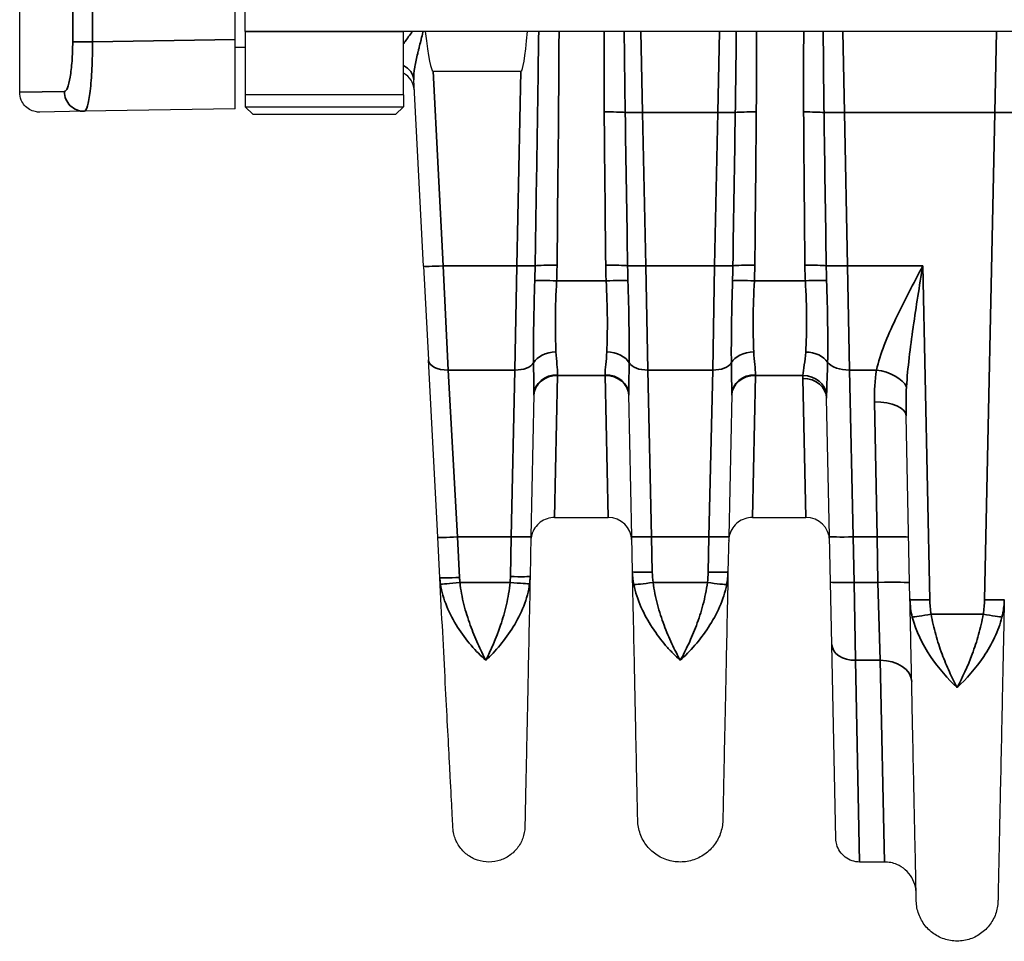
# Model space of a CAD drawing. Header units: millimetres. Extents: x 399 to 6233, y -1870 to 1602.
# Tile 416 of 656: x 4735 to 4760, y 374 to 397. Entities that reach past the tile are written whole.
import ezdxf

# ---------------------------------------------------------------- set-up
doc = ezdxf.new("R2010")
doc.units = ezdxf.units.MM
doc.layers.add('可見 (ISO)', color=7, linetype='Continuous', lineweight=25)
doc.layers.add('窄部可見 (ISO)', color=7, linetype='Continuous', lineweight=35)

msp = doc.modelspace()

# ---------------------------------------------------------------- linework, layer by layer
at = {"layer": '可見 (ISO)'}
for p, q in [((4734.814, 395.22), (4734.814, 435.635)), ((4740.264, 396.556), (4740.264, 408.556)), ((4740.514, 396.756), (4740.514, 406.956)), ((4740.264, 394.806), (4740.264, 396.556)), ((4740.514, 396.756), (4740.514, 395.156)), ((4849.014, 396.756), (4744.514, 396.756)), ((4744.514, 395.156), (4744.514, 396.756)), ((4740.514, 396.356), (4740.264, 396.356)), ((4745.264, 395.756), (4747.487, 395.756)), ((4745.023, 390.823), (4744.776, 395.534)), ((4744.514, 395.156), (4740.514, 395.156)), ((4740.514, 395.156), (4740.514, 394.856)), ((4744.514, 395.156), (4744.514, 394.856)), ((4740.264, 394.806), (4736.448, 394.739)), ((4740.514, 394.856), (4744.514, 394.856)), ((4740.714, 394.656), (4740.514, 394.856)), ((4744.314, 394.656), (4744.514, 394.856)), ((4736.448, 394.739), (4735.323, 394.72)), ((4744.314, 394.656), (4740.714, 394.656)), ((4745.023, 390.823), (4745.147, 388.451)), ((4757.473, 390.505), (4757.473, 390.505)), ((4757.554, 390.273), (4757.554, 390.273)), ((4745.382, 383.969), (4745.147, 388.451)), ((4747.815, 387.579), (4747.74, 383.985)), ((4750.289, 383.985), (4750.213, 387.579)), ((4752.815, 387.579), (4752.74, 383.985)), ((4755.289, 383.986), (4755.215, 387.483)), ((4757.322, 382.393), (4757.225, 387.039)), ((4748.338, 384.469), (4749.691, 384.469)), ((4753.338, 384.469), (4754.691, 384.469)), ((4745.436, 382.943), (4745.382, 383.969)), ((4747.74, 383.985), (4747.719, 382.98)), ((4750.307, 383.093), (4750.289, 383.985)), ((4752.74, 383.985), (4752.721, 383.093)), ((4755.313, 382.835), (4755.289, 383.986)), ((4755.346, 381.259), (4755.313, 382.835)), ((4755.449, 376.343), (4755.346, 381.259)), ((4756.678, 375.756), (4756.049, 375.756))]:
    msp.add_line(p, q, dxfattribs=at)
for centre, radius, start, end in [((4744.29, 395.256), 0.5, 3, 63.3227), ((4749.691, 383.869), 0.6, 1.2, 90), ((4754.691, 383.869), 0.6, 1.2, 90)]:
    msp.add_arc(centre, radius, start, end, dxfattribs=at)
for centre, major_axis, ratio, start_param, end_param in [((4744.014, 419.629), (-1.251, 23.873), 0.020916, 2.850033, 3.140497), ((4747.987, 419.629), (0.5, 23.873), 0.02094, 3.142031, 3.432495)]:
    msp.add_ellipse(centre, major_axis=major_axis, ratio=ratio, start_param=start_param, end_param=end_param, dxfattribs=at)
for points, knots in [([(4735.323, 394.72), (4735.303, 394.719), (4735.284, 394.72), (4735.245, 394.724), (4735.226, 394.727), (4735.155, 394.743), (4735.105, 394.763), (4735.014, 394.816), (4734.973, 394.851), (4734.903, 394.93), (4734.875, 394.976), (4734.828, 395.086), (4734.814, 395.153), (4734.814, 395.22)], [0, 0, 0, 0, 0.00589456, 0.00589456, 0.01170783, 0.01170783, 0.02752417, 0.02752417, 0.04334051, 0.04334051, 0.05915685, 0.05915685, 0.07907165, 0.07907165, 0.07907165, 0.07907165]), ([(4748.338, 384.469), (4748.273, 384.469), (4748.208, 384.459), (4748.085, 384.417), (4748.026, 384.386), (4747.923, 384.307), (4747.877, 384.259), (4747.804, 384.151), (4747.776, 384.09), (4747.753, 384.004), (4747.748, 383.98), (4747.741, 383.931), (4747.739, 383.907), (4747.738, 383.882)], [0, 0, 0, 0, 0.01938058, 0.01938058, 0.03888823, 0.03888823, 0.05839129, 0.05839129, 0.07789451, 0.07789451, 0.08520881, 0.08520881, 0.09263584, 0.09263584, 0.09263584, 0.09263584]), ([(4753.338, 384.469), (4753.273, 384.469), (4753.208, 384.459), (4753.085, 384.417), (4753.026, 384.386), (4752.923, 384.307), (4752.877, 384.259), (4752.804, 384.151), (4752.776, 384.09), (4752.753, 384.004), (4752.748, 383.98), (4752.741, 383.931), (4752.739, 383.907), (4752.738, 383.882)], [0, 0, 0, 0, 0.01938058, 0.01938058, 0.03888823, 0.03888823, 0.05839129, 0.05839129, 0.07789451, 0.07789451, 0.08520881, 0.08520881, 0.09263584, 0.09263584, 0.09263584, 0.09263584]), ([(4745.767, 376.619), (4745.767, 376.619), (4745.76, 376.76), (4745.745, 377.043), (4745.734, 377.259), (4745.718, 377.552), (4745.699, 377.921), (4745.693, 378.035), (4745.687, 378.156), (4745.68, 378.284), (4745.666, 378.557), (4745.65, 378.866), (4745.632, 379.199), (4745.615, 379.533), (4745.596, 379.894), (4745.575, 380.283), (4745.554, 380.685), (4745.531, 381.119), (4745.508, 381.574), (4745.485, 381.999), (4745.461, 382.462), (4745.436, 382.943)], [0.5000086, 0.5000086, 0.5000086, 0.5000086, 0.6175748, 0.6175748, 0.6175748, 0.7074188, 0.7074188, 0.7074188, 0.7351479, 0.7351479, 0.7351479, 0.7939344, 0.7939344, 0.7939344, 0.8527209, 0.8527209, 0.8527209, 0.9135479, 0.9135479, 0.9135479, 0.9702939, 0.9702939, 0.9702939, 0.9702939]), ([(4747.719, 382.98), (4747.709, 382.498), (4747.699, 382.034), (4747.69, 381.608), (4747.681, 381.153), (4747.672, 380.719), (4747.663, 380.317), (4747.655, 379.927), (4747.648, 379.566), (4747.641, 379.232), (4747.634, 378.897), (4747.627, 378.588), (4747.621, 378.315), (4747.619, 378.186), (4747.616, 378.065), (4747.614, 377.951), (4747.606, 377.582), (4747.6, 377.288), (4747.595, 377.072), (4747.589, 376.789), (4747.586, 376.647), (4747.586, 376.647)], [0.0297443, 0.0297443, 0.0297443, 0.0297443, 0.0865259, 0.0865259, 0.0865259, 0.1473087, 0.1473087, 0.1473087, 0.2060909, 0.2060909, 0.2060909, 0.2648731, 0.2648731, 0.2648731, 0.2926242, 0.2926242, 0.2926242, 0.3824374, 0.3824374, 0.3824374, 0.5, 0.5, 0.5, 0.5]), ([(4750.439, 376.809), (4750.439, 376.809), (4750.436, 376.949), (4750.43, 377.228), (4750.426, 377.438), (4750.42, 377.722), (4750.412, 378.079), (4750.41, 378.196), (4750.407, 378.322), (4750.404, 378.455), (4750.399, 378.725), (4750.392, 379.032), (4750.385, 379.364), (4750.378, 379.695), (4750.371, 380.055), (4750.363, 380.442), (4750.355, 380.822), (4750.346, 381.23), (4750.337, 381.658), (4750.328, 382.101), (4750.318, 382.588), (4750.307, 383.093)], [0.5000084, 0.5000084, 0.5000084, 0.5000084, 0.6176498, 0.6176498, 0.6176498, 0.7061501, 0.7061501, 0.7061501, 0.735298, 0.735298, 0.735298, 0.794122, 0.794122, 0.794122, 0.8529461, 0.8529461, 0.8529461, 0.9107639, 0.9107639, 0.9107639, 0.9705942, 0.9705942, 0.9705942, 0.9705942]), ([(4752.721, 383.093), (4752.711, 382.588), (4752.701, 382.101), (4752.691, 381.658), (4752.682, 381.231), (4752.674, 380.822), (4752.666, 380.442), (4752.658, 380.055), (4752.65, 379.696), (4752.643, 379.364), (4752.636, 379.032), (4752.63, 378.724), (4752.624, 378.455), (4752.622, 378.322), (4752.619, 378.196), (4752.616, 378.079), (4752.614, 377.959), (4752.612, 377.848), (4752.609, 377.745), (4752.605, 377.54), (4752.602, 377.367), (4752.599, 377.228), (4752.593, 376.949), (4752.59, 376.809), (4752.59, 376.809)], [0.0294093, 0.0294093, 0.0294093, 0.0294093, 0.089244, 0.089244, 0.089244, 0.1470574, 0.1470574, 0.1470574, 0.2058814, 0.2058814, 0.2058814, 0.2647055, 0.2647055, 0.2647055, 0.2938656, 0.2938656, 0.2938656, 0.3235296, 0.3235296, 0.3235296, 0.3823536, 0.3823536, 0.3823536, 0.5, 0.5, 0.5, 0.5]), ([(4757.482, 374.767), (4757.482, 374.767), (4757.478, 374.939), (4757.471, 375.281), (4757.465, 375.551), (4757.458, 375.92), (4757.448, 376.386), (4757.445, 376.512), (4757.442, 376.644), (4757.439, 376.783), (4757.433, 377.112), (4757.425, 377.48), (4757.416, 377.88), (4757.408, 378.279), (4757.399, 378.713), (4757.389, 379.181), (4757.379, 379.649), (4757.369, 380.153), (4757.358, 380.689), (4757.356, 380.765), (4757.354, 380.84), (4757.353, 380.916), (4757.343, 381.38), (4757.333, 381.877), (4757.322, 382.393)], [0.500008, 0.500008, 0.500008, 0.500008, 0.6183179, 0.6183179, 0.6183179, 0.7115978, 0.7115978, 0.7115978, 0.7366333, 0.7366333, 0.7366333, 0.795791, 0.795791, 0.795791, 0.8549487, 0.8549487, 0.8549487, 0.9141064, 0.9141064, 0.9141064, 0.9224137, 0.9224137, 0.9224137, 0.9732641, 0.9732641, 0.9732641, 0.9732641]), ([(4759.707, 382.393), (4759.696, 381.878), (4759.686, 381.38), (4759.676, 380.916), (4759.674, 380.84), (4759.673, 380.765), (4759.671, 380.689), (4759.66, 380.153), (4759.649, 379.649), (4759.64, 379.181), (4759.63, 378.714), (4759.621, 378.28), (4759.612, 377.88), (4759.604, 377.48), (4759.596, 377.112), (4759.589, 376.783), (4759.586, 376.644), (4759.584, 376.511), (4759.581, 376.386), (4759.577, 376.216), (4759.574, 376.058), (4759.571, 375.914), (4759.566, 375.664), (4759.561, 375.452), (4759.558, 375.281), (4759.551, 374.939), (4759.547, 374.767), (4759.547, 374.767)], [0.026741, 0.026741, 0.026741, 0.026741, 0.0775937, 0.0775937, 0.0775937, 0.0858987, 0.0858987, 0.0858987, 0.1450564, 0.1450564, 0.1450564, 0.2042141, 0.2042141, 0.2042141, 0.2633718, 0.2633718, 0.2633718, 0.2884178, 0.2884178, 0.2884178, 0.3225295, 0.3225295, 0.3225295, 0.3816871, 0.3816871, 0.3816871, 0.5, 0.5, 0.5, 0.5]), ([(4747.586, 376.647), (4747.584, 376.549), (4747.566, 376.451), (4747.5, 376.266), (4747.45, 376.177), (4747.328, 376.023), (4747.253, 375.955), (4747.087, 375.848), (4746.994, 375.808), (4746.803, 375.759), (4746.702, 375.751), (4746.505, 375.767), (4746.407, 375.791), (4746.226, 375.869), (4746.141, 375.924), (4745.994, 376.056), (4745.931, 376.135), (4745.834, 376.307), (4745.8, 376.402), (4745.774, 376.539), (4745.769, 376.579), (4745.767, 376.619)], [0, 0, 0, 0, 0.0293441, 0.0293441, 0.0589424, 0.0589424, 0.0885315, 0.0885315, 0.1181209, 0.1181209, 0.1477103, 0.1477103, 0.1772997, 0.1772997, 0.206889, 0.206889, 0.2364784, 0.2364784, 0.2660678, 0.2660678, 0.2781075, 0.2781075, 0.2781075, 0.2781075]), ([(4752.59, 376.809), (4752.587, 376.694), (4752.566, 376.577), (4752.487, 376.358), (4752.429, 376.254), (4752.284, 376.071), (4752.195, 375.991), (4751.999, 375.865), (4751.89, 375.817), (4751.664, 375.76), (4751.544, 375.75), (4751.312, 375.769), (4751.196, 375.798), (4750.982, 375.89), (4750.881, 375.955), (4750.708, 376.111), (4750.633, 376.204), (4750.519, 376.407), (4750.478, 376.52), (4750.446, 376.692), (4750.44, 376.751), (4750.439, 376.809)], [0, 0, 0, 0, 0.0347021, 0.0347021, 0.0696781, 0.0696781, 0.1046442, 0.1046442, 0.1396106, 0.1396106, 0.174577, 0.174577, 0.2095434, 0.2095434, 0.2445098, 0.2445098, 0.2794763, 0.2794763, 0.3144427, 0.3144427, 0.3320165, 0.3320165, 0.3320165, 0.3320165]), ([(4756.049, 375.756), (4755.984, 375.756), (4755.918, 375.767), (4755.796, 375.808), (4755.737, 375.839), (4755.633, 375.918), (4755.587, 375.967), (4755.515, 376.074), (4755.487, 376.135), (4755.463, 376.221), (4755.458, 376.245), (4755.451, 376.294), (4755.449, 376.319), (4755.449, 376.343)], [0.00000114, 0.00000114, 0.00000114, 0.00000114, 0.01938058, 0.01938058, 0.03888823, 0.03888823, 0.05839129, 0.05839129, 0.07789451, 0.07789451, 0.08520881, 0.08520881, 0.09263584, 0.09263584, 0.09263584, 0.09263584]), ([(4757.477, 374.973), (4757.476, 375.025), (4757.47, 375.077), (4757.441, 375.211), (4757.409, 375.291), (4757.323, 375.436), (4757.268, 375.503), (4757.141, 375.614), (4757.067, 375.66), (4756.892, 375.734), (4756.784, 375.756), (4756.678, 375.756)], [0, 0, 0, 0, 0.0156464, 0.0156464, 0.0409526, 0.0409526, 0.0662587, 0.0662587, 0.0915649, 0.0915649, 0.1234285, 0.1234285, 0.1234285, 0.1234285]), ([(4759.547, 374.767), (4759.545, 374.656), (4759.524, 374.544), (4759.449, 374.334), (4759.393, 374.234), (4759.253, 374.059), (4759.168, 373.982), (4758.98, 373.86), (4758.875, 373.814), (4758.658, 373.76), (4758.543, 373.75), (4758.32, 373.768), (4758.209, 373.796), (4758.003, 373.885), (4757.906, 373.947), (4757.74, 374.096), (4757.668, 374.186), (4757.559, 374.381), (4757.52, 374.489), (4757.489, 374.655), (4757.483, 374.711), (4757.482, 374.767)], [0, 0, 0, 0, 0.0333171, 0.0333171, 0.0669022, 0.0669022, 0.1004777, 0.1004777, 0.1340536, 0.1340536, 0.1676294, 0.1676294, 0.2012052, 0.2012052, 0.234781, 0.234781, 0.2683568, 0.2683568, 0.3019326, 0.3019326, 0.3188115, 0.3188115, 0.3188115, 0.3188115])]:
    msp.add_open_spline(points, degree=3, knots=knots, dxfattribs=at)
at = {"layer": '窄部可見 (ISO)'}
for p, q in [((4736.154, 396.493), (4736.154, 454.069)), ((4736.655, 454.069), (4736.655, 396.493)), ((4736.655, 396.493), (4740.264, 396.556)), ((4744.514, 396.756), (4740.514, 396.756)), ((4750.564, 394.709), (4750.521, 396.756)), ((4752.508, 396.756), (4752.465, 394.709)), ((4755.664, 394.709), (4755.621, 396.756)), ((4759.508, 396.756), (4759.465, 394.709)), ((4736.655, 396.493), (4736.154, 396.493)), ((4745.264, 395.756), (4745.522, 390.832)), ((4747.384, 390.832), (4747.487, 395.756)), ((4735.946, 395.239), (4734.814, 395.22)), ((4752.465, 394.709), (4750.564, 394.709)), ((4750.564, 394.709), (4750.645, 390.832)), ((4752.384, 390.832), (4752.465, 394.709)), ((4759.465, 394.709), (4755.664, 394.709)), ((4755.664, 394.709), (4755.745, 390.832)), ((4759.207, 382.387), (4759.465, 394.709)), ((4745.522, 390.832), (4747.384, 390.832)), ((4745.647, 388.196), (4745.522, 390.832)), ((4747.384, 390.832), (4747.334, 388.196)), ((4750.645, 390.832), (4752.384, 390.832)), ((4750.695, 388.196), (4750.645, 390.832)), ((4752.384, 390.832), (4752.334, 388.196)), ((4755.745, 390.832), (4757.645, 390.832)), ((4755.793, 388.196), (4755.745, 390.832)), ((4757.645, 390.832), (4757.822, 382.387)), ((4747.837, 390.494), (4747.837, 390.494)), ((4748.388, 390.453), (4749.641, 390.453)), ((4750.192, 390.494), (4750.192, 390.494)), ((4752.837, 390.494), (4752.837, 390.494)), ((4753.388, 390.453), (4754.677, 390.453)), ((4755.213, 390.494), (4755.213, 390.494)), ((4757.36, 390.233), (4757.36, 390.233)), ((4747.806, 388.66), (4747.806, 388.66)), ((4750.223, 388.66), (4750.223, 388.66)), ((4752.806, 388.66), (4752.806, 388.66)), ((4755.242, 388.66), (4755.242, 388.66)), ((4756.587, 388.589), (4756.587, 388.589)), ((4745.647, 388.196), (4747.334, 388.196)), ((4745.647, 388.196), (4745.881, 383.978)), ((4747.24, 383.978), (4747.334, 388.196)), ((4748.415, 388.06), (4748.415, 388.077)), ((4749.613, 388.077), (4749.614, 388.06)), ((4750.695, 388.196), (4752.334, 388.196)), ((4750.695, 388.196), (4750.788, 383.978)), ((4752.24, 383.978), (4752.334, 388.196)), ((4753.415, 388.06), (4753.415, 388.077)), ((4755.793, 388.196), (4756.475, 388.196)), ((4755.793, 388.196), (4755.888, 383.978)), ((4748.415, 388.06), (4748.338, 384.469)), ((4749.614, 388.06), (4748.415, 388.06)), ((4749.614, 388.06), (4749.691, 384.469)), ((4753.415, 388.06), (4753.338, 384.469)), ((4754.616, 388.06), (4753.415, 388.06)), ((4754.615, 387.986), (4754.691, 384.469)), ((4756.489, 383.978), (4756.425, 387.392)), ((4747.24, 383.978), (4745.881, 383.978)), ((4745.881, 383.978), (4745.935, 382.953)), ((4747.219, 382.974), (4747.24, 383.978)), ((4752.24, 383.978), (4750.788, 383.978)), ((4750.788, 383.978), (4750.807, 383.087)), ((4752.222, 383.087), (4752.24, 383.978)), ((4756.489, 383.978), (4755.888, 383.978)), ((4755.888, 383.978), (4755.913, 382.826)), ((4756.513, 382.826), (4756.489, 383.978)), ((4745.946, 382.826), (4747.211, 382.826)), ((4750.828, 382.826), (4752.2, 382.826)), ((4755.913, 382.826), (4756.513, 382.826)), ((4755.913, 382.826), (4755.946, 380.857)), ((4756.513, 382.826), (4756.566, 380.857)), ((4757.858, 382.024), (4759.171, 382.024)), ((4756.566, 380.857), (4755.946, 380.857)), ((4755.946, 380.857), (4756.049, 375.756)), ((4756.678, 375.756), (4756.566, 380.857))]:
    msp.add_line(p, q, dxfattribs=at)
for centre, major_axis, ratio, start_param, end_param in [((4747.012, 373.099), (0.964, 45.999), 0.010868, 5.108392, 5.252796), ((4744.277, 395.508), (0.499, 0.026), 0.873657, 0, 1.029459), ((4736.44, 395.239), (0.009, -0.5), 0.98763, 4.695152, 6.283185), ((4749.593, 394.689), (0.6, 0.005), 0.058756, 0.488652, 1.570312), ((4750.371, 382.168), (0.529, -32.381), 0.019208, 4.313885, 4.44068), ((4750.564, 394.727), (-0.5, -0.01), 0.034892, 0.488057, 1.570065), ((7878.044, 442.072), (-3128.226, 18.641), 0.998953, 0.021122, 0.022363), ((4752.465, 394.727), (0.5, -0.01), 0.034892, 4.71312, 5.795128), ((1624.984, 442.072), (3128.226, 18.641), 0.998953, 6.260823, 6.262063), ((4753.436, 394.689), (0.6, -0.005), 0.058756, 1.57128, 2.65294), ((4752.658, 382.168), (-0.529, -32.381), 0.019208, 1.842505, 1.969301), ((4754.634, 394.687), (0.6, 0.004), 0.058757, 0.539472, 1.570406), ((4755.509, 379.617), (0.566, -35.382), 0.019792, 4.270991, 4.389097), ((4755.664, 394.73), (-0.6, -0.013), 0.034892, 0.538802, 1.570065), ((7615.135, 434.085), (-2860.217, 15.262), 0.998902, 0.019124, 0.020481), ((4759.465, 394.727), (0.5, -0.01), 0.034892, 4.71312, 5.795128), ((4745.522, 390.849), (-0.499, -0.026), 0.034852, 0, 1.56897), ((4747.384, 390.849), (0.5, -0.01), 0.034892, 4.71312, 5.888413), ((4744.834, 391.244), (-0.015, 8.387), 0.359374, 4.617716, 4.662757), ((4748.399, 390.813), (0.6, -0.007), 0.058755, 1.571441, 2.746354), ((4736.721, 390.975), (11.679, 0), 0.998272, 6.238419, 6.272371), ((4749.63, 390.813), (0.6, 0.007), 0.058755, 0.395239, 1.570152), ((4761.308, 390.975), (-11.679, 0), 0.998272, 0.010815, 0.044766), ((4750.645, 390.849), (-0.5, -0.01), 0.034892, 0.394772, 1.570065), ((4753.195, 391.244), (-0.015, -8.387), 0.359374, 4.762021, 4.807062), ((4752.384, 390.849), (0.5, -0.01), 0.034892, 4.71312, 5.888413), ((4749.834, 391.244), (-0.015, 8.387), 0.359374, 4.617716, 4.662757), ((4753.399, 390.813), (0.6, -0.007), 0.058755, 1.571441, 2.746354), ((4741.72, 390.975), (11.679, 0), 0.998272, 6.23842, 6.27237), ((4754.665, 390.812), (0.6, 0.006), 0.058756, 0.451486, 1.570247), ((4764.735, 390.94), (-10.07, 0), 0.998272, 0.009209, 0.048451), ((4755.745, 390.853), (-0.6, -0.013), 0.034892, 0.450943, 1.570065), ((4759.376, 391.256), (-0.098, -8.678), 0.48068, 4.766605, 4.809703), ((4748.388, 390.418), (0.599, -0.027), 0.058699, 1.573438, 2.74251), ((4749.641, 390.418), (0.599, 0.027), 0.058699, 0.399082, 1.568154), ((4753.388, 390.418), (0.599, -0.027), 0.058699, 1.573438, 2.74251), ((4754.677, 390.418), (0.599, 0.029), 0.058689, 0.454485, 1.567938), ((4748.372, 388.258), (-0.6, -0.02), 0.658485, 4.690186, 5.92531), ((4749.656, 388.258), (0.6, -0.02), 0.658485, 0.357875, 1.592999), ((4753.372, 388.258), (-0.6, -0.02), 0.658485, 4.690186, 5.92531), ((4754.686, 388.257), (0.599, -0.027), 0.65857, 0.424468, 1.600429), ((4745.647, 388.477), (-0.499, -0.026), 0.561617, 0, 1.541372), ((4747.334, 388.477), (0.5, -0.01), 0.56206, 4.724162, 5.958793), ((4750.695, 388.477), (-0.5, -0.01), 0.56206, 0.324392, 1.559023), ((4752.334, 388.477), (0.5, -0.01), 0.56206, 4.724162, 5.958793), ((4755.793, 388.533), (-0.6, -0.013), 0.56206, 0.384076, 1.559023), ((4748.415, 387.566), (-0.6, 0.013), 0.850862, 4.73021, 6.283185), ((4749.613, 387.566), (0.6, 0.013), 0.850862, 0, 1.552975), ((4753.415, 387.566), (-0.6, 0.013), 0.850862, 4.73021, 6.283185), ((4756.475, 387.746), (0.786, -0.15), 0.555227, 0.385484, 1.676699), ((4748.415, 387.546), (-0.6, 0.013), 0.856313, 4.730324, 6.283185), ((4749.614, 387.546), (0.6, 0.013), 0.856313, 0, 1.552861), ((4753.415, 387.546), (-0.6, 0.013), 0.856313, 4.730324, 6.283185), ((4754.615, 387.47), (0.6, 0.013), 0.859283, 0, 1.552799), ((4754.616, 387.546), (0.599, -0.028), 0.856112, 0.114309, 1.610957), ((4756.425, 387.022), (0.8, 0.017), 0.461544, 0, 1.561129), ((4745.881, 383.995), (-0.499, -0.026), 0.034852, 0, 1.56897), ((4747.24, 383.995), (0.5, -0.01), 0.034892, 4.71312, 6.283185), ((4750.788, 383.995), (-0.5, -0.01), 0.034892, 0, 1.570065), ((4752.24, 383.995), (0.5, -0.01), 0.034892, 4.71312, 6.283185), ((4755.888, 383.999), (-0.6, -0.013), 0.034892, 0, 1.570065), ((4756.489, 383.95), (0.8, 0.017), 0.034892, 0, 1.570065), ((4747.941, 383.057), (-2.009, 0), 0.999391, 0.052053, 0.11526), ((4745.218, 383.015), (2.002, 0), 0.999391, 6.188683, 6.262618), ((4745.946, 382.844), (-0.497, -0.058), 0.034667, 0.090491, 1.566771), ((4747.211, 382.844), (0.498, -0.047), 0.034742, 4.715698, 6.177664), ((4750.828, 382.844), (-0.495, -0.072), 0.034539, 0.169758, 1.565787), ((4752.2, 382.844), (0.495, -0.072), 0.034539, 4.717398, 6.113427), ((4755.913, 382.847), (-0.6, -0.013), 0.034892, 0, 1.570065), ((4756.513, 382.798), (0.8, 0.017), 0.034892, 0, 1.570065), ((4757.858, 382.042), (-0.492, -0.09), 0.034327, 0.235733, 1.564495), ((4759.171, 382.042), (0.492, -0.09), 0.034327, 4.71869, 6.047452), ((4746.703, 381.686), (0.499, 0.026), 0.690964, 3.789988, 3.790064), ((4746.492, 381.686), (0.5, -0.01), 0.691383, 5.56936, 5.569417), ((4751.537, 381.686), (0.5, 0.01), 0.691381, 4.073278, 4.073377), ((4751.492, 381.686), (0.5, -0.01), 0.691379, 5.351397, 5.351499), ((4755.946, 381.272), (-0.6, -0.013), 0.69138, 0, 1.556315), ((4756.566, 380.303), (0.8, 0.017), 0.69138, 0, 1.556315)]:
    msp.add_ellipse(centre, major_axis=major_axis, ratio=ratio, start_param=start_param, end_param=end_param, dxfattribs=at)
for points, knots in [([(4744.514, 396.443), (4744.528, 396.463), (4744.542, 396.482), (4744.556, 396.502), (4744.615, 396.585), (4744.678, 396.669), (4744.739, 396.756)], [0.0007788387, 0.0007788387, 0.0007788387, 0.0007788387, 0.0008591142, 0.0008591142, 0.0008591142, 0.0011918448, 0.0011918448, 0.0011918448, 0.0011918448]), ([(4745.011, 396.756), (4745.01, 396.75), (4745.008, 396.744), (4745.007, 396.738), (4744.994, 396.68), (4744.98, 396.622), (4744.966, 396.564), (4744.962, 396.549), (4744.958, 396.534), (4744.954, 396.518), (4744.941, 396.465), (4744.928, 396.412), (4744.915, 396.359), (4744.912, 396.346), (4744.908, 396.332), (4744.905, 396.319), (4744.902, 396.307), (4744.899, 396.294), (4744.896, 396.282), (4744.894, 396.274), (4744.893, 396.267), (4744.891, 396.26), (4744.886, 396.24), (4744.881, 396.221), (4744.877, 396.201), (4744.85, 396.088), (4744.826, 395.978), (4744.807, 395.87), (4744.805, 395.864), (4744.804, 395.858), (4744.803, 395.852), (4744.784, 395.739), (4744.771, 395.632), (4744.776, 395.534)], [0.000186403, 0.000186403, 0.000186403, 0.000186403, 0.000205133, 0.000205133, 0.000205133, 0.000386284, 0.000386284, 0.000386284, 0.000434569, 0.000434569, 0.000434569, 0.000603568, 0.000603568, 0.000603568, 0.000645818, 0.000645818, 0.000645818, 0.00068593, 0.00068593, 0.00068593, 0.000709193, 0.000709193, 0.000709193, 0.000772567, 0.000772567, 0.000772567, 0.001138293, 0.001138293, 0.001138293, 0.001158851, 0.001158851, 0.001158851, 0.001545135, 0.001545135, 0.001545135, 0.001545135]), ([(4750.098, 396.756), (4750.101, 396.437), (4750.104, 396.118), (4750.108, 395.798), (4750.112, 395.435), (4750.117, 395.072), (4750.122, 394.709)], [0.000041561, 0.000041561, 0.000041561, 0.000041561, 0.001000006, 0.001000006, 0.001000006, 0.00208995, 0.00208995, 0.00208995, 0.00208995]), ([(4752.906, 394.709), (4752.911, 395.042), (4752.916, 395.375), (4752.92, 395.708), (4752.924, 396.058), (4752.928, 396.407), (4752.931, 396.756)], [0, 0, 0, 0, 0.001000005, 0.001000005, 0.001000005, 0.002048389, 0.002048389, 0.002048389, 0.002048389]), ([(4755.129, 396.756), (4755.131, 396.37), (4755.134, 395.984), (4755.138, 395.597), (4755.141, 395.301), (4755.145, 395.005), (4755.149, 394.709)], [0.000040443, 0.000040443, 0.000040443, 0.000040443, 0.00120001, 0.00120001, 0.00120001, 0.00208952, 0.00208952, 0.00208952, 0.00208952]), ([(4735.946, 395.239), (4735.972, 395.24), (4735.998, 395.273), (4736.023, 395.335), (4736.048, 395.397), (4736.071, 395.49), (4736.09, 395.605), (4736.1, 395.663), (4736.109, 395.727), (4736.117, 395.796), (4736.125, 395.864), (4736.132, 395.935), (4736.137, 396.011), (4736.148, 396.163), (4736.154, 396.326), (4736.154, 396.493)], [0, 0, 0, 0, 0.000496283, 0.000496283, 0.000496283, 0.000992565, 0.000992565, 0.000992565, 0.001242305, 0.001242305, 0.001242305, 0.001488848, 0.001488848, 0.001488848, 0.00198513, 0.00198513, 0.00198513, 0.00198513]), ([(4736.655, 396.493), (4736.656, 396.377), (4736.655, 396.263), (4736.653, 396.151), (4736.65, 396.039), (4736.646, 395.927), (4736.641, 395.821), (4736.636, 395.715), (4736.63, 395.615), (4736.622, 395.519), (4736.615, 395.424), (4736.606, 395.334), (4736.596, 395.253), (4736.577, 395.092), (4736.553, 394.962), (4736.528, 394.874), (4736.503, 394.787), (4736.476, 394.74), (4736.448, 394.739)], [0, 0, 0, 0, 0.000342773, 0.000342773, 0.000342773, 0.000685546, 0.000685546, 0.000685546, 0.001028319, 0.001028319, 0.001028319, 0.001371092, 0.001371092, 0.001371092, 0.002056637, 0.002056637, 0.002056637, 0.002742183, 0.002742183, 0.002742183, 0.002742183]), ([(4756.475, 388.196), (4756.521, 388.403), (4756.59, 388.613), (4756.673, 388.827), (4756.757, 389.044), (4756.855, 389.265), (4756.959, 389.486), (4757.065, 389.709), (4757.177, 389.933), (4757.293, 390.159), (4757.408, 390.381), (4757.527, 390.607), (4757.645, 390.832)], [0, 0, 0, 0, 0.000755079, 0.000755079, 0.000755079, 0.001517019, 0.001517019, 0.001517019, 0.002289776, 0.002289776, 0.002289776, 0.003053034, 0.003053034, 0.003053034, 0.003053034]), ([(4757.645, 390.832), (4757.561, 390.318), (4757.478, 389.804), (4757.404, 389.293), (4757.403, 389.287), (4757.402, 389.281), (4757.401, 389.275), (4757.364, 389.02), (4757.33, 388.762), (4757.301, 388.509), (4757.273, 388.261), (4757.249, 388.016), (4757.234, 387.771)], [-0.000015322, -0.000015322, -0.000015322, -0.000015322, 0.001547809, 0.001547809, 0.001547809, 0.001566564, 0.001566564, 0.001566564, 0.002347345, 0.002347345, 0.002347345, 0.00311094, 0.00311094, 0.00311094, 0.00311094]), ([(4747.806, 388.377), (4747.805, 388.678), (4747.805, 389.005), (4747.81, 389.358), (4747.815, 389.711), (4747.824, 390.078), (4747.836, 390.456)], [0, 0, 0, 0, 0.001125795, 0.001125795, 0.001125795, 0.00225159, 0.00225159, 0.00225159, 0.00225159]), ([(4748.388, 390.453), (4748.37, 390.121), (4748.359, 389.798), (4748.357, 389.49), (4748.356, 389.183), (4748.362, 388.904), (4748.372, 388.653)], [0, 0, 0, 0, 0.000987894, 0.000987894, 0.000987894, 0.001975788, 0.001975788, 0.001975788, 0.001975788]), ([(4749.656, 388.653), (4749.666, 388.904), (4749.673, 389.186), (4749.671, 389.493), (4749.669, 389.801), (4749.659, 390.121), (4749.641, 390.453)], [0, 0, 0, 0, 0.000987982, 0.000987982, 0.000987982, 0.001975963, 0.001975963, 0.001975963, 0.001975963]), ([(4750.193, 390.456), (4750.205, 390.079), (4750.214, 389.712), (4750.223, 389.007), (4750.224, 388.678), (4750.223, 388.377)], [0, 0, 0, 0, 0.001138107, 0.001138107, 0.002276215, 0.002276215, 0.002276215, 0.002276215]), ([(4752.806, 388.377), (4752.805, 388.678), (4752.805, 389.005), (4752.81, 389.358), (4752.815, 389.711), (4752.824, 390.078), (4752.836, 390.456)], [0, 0, 0, 0, 0.001125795, 0.001125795, 0.001125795, 0.00225159, 0.00225159, 0.00225159, 0.00225159]), ([(4753.388, 390.453), (4753.37, 390.121), (4753.359, 389.798), (4753.357, 389.49), (4753.356, 389.183), (4753.362, 388.904), (4753.372, 388.653)], [0, 0, 0, 0, 0.000987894, 0.000987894, 0.000987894, 0.001975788, 0.001975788, 0.001975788, 0.001975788]), ([(4754.686, 388.652), (4754.7, 388.899), (4754.709, 389.186), (4754.707, 389.794), (4754.696, 390.121), (4754.677, 390.453)], [0.000931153, 0.000931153, 0.000931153, 0.000931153, 0.001928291, 0.001928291, 0.002925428, 0.002925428, 0.002925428, 0.002925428]), ([(4755.215, 390.459), (4755.228, 390.085), (4755.237, 389.716), (4755.241, 389.369), (4755.245, 389.021), (4755.244, 388.69), (4755.24, 388.395)], [0, 0, 0, 0, 0.001126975, 0.001126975, 0.001126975, 0.002257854, 0.002257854, 0.002257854, 0.002257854]), ([(4748.372, 388.653), (4748.377, 388.54), (4748.388, 388.436), (4748.398, 388.34), (4748.408, 388.243), (4748.417, 388.156), (4748.415, 388.077)], [0, 0, 0, 0, 0.000446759, 0.000446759, 0.000446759, 0.000893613, 0.000893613, 0.000893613, 0.000893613]), ([(4749.613, 388.077), (4749.611, 388.156), (4749.621, 388.243), (4749.631, 388.34), (4749.641, 388.436), (4749.652, 388.54), (4749.656, 388.653)], [0, 0, 0, 0, 0.000446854, 0.000446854, 0.000446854, 0.000893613, 0.000893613, 0.000893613, 0.000893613]), ([(4753.372, 388.653), (4753.377, 388.54), (4753.388, 388.436), (4753.398, 388.34), (4753.408, 388.243), (4753.417, 388.156), (4753.415, 388.077)], [0, 0, 0, 0, 0.000446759, 0.000446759, 0.000446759, 0.000893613, 0.000893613, 0.000893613, 0.000893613]), ([(4747.815, 387.579), (4747.818, 387.702), (4747.815, 387.828), (4747.812, 387.957), (4747.809, 388.095), (4747.806, 388.235), (4747.806, 388.377)], [0.000000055, 0.000000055, 0.000000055, 0.000000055, 0.000500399, 0.000500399, 0.000500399, 0.001035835, 0.001035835, 0.001035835, 0.001035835]), ([(4750.223, 388.377), (4750.222, 388.235), (4750.219, 388.095), (4750.216, 387.957), (4750.214, 387.828), (4750.211, 387.702), (4750.213, 387.579)], [0, 0, 0, 0, 0.000535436, 0.000535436, 0.000535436, 0.00103578, 0.00103578, 0.00103578, 0.00103578]), ([(4752.815, 387.579), (4752.818, 387.702), (4752.815, 387.828), (4752.812, 387.957), (4752.809, 388.095), (4752.806, 388.235), (4752.806, 388.377)], [0.000000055, 0.000000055, 0.000000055, 0.000000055, 0.000500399, 0.000500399, 0.000500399, 0.001035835, 0.001035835, 0.001035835, 0.001035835]), ([(4745.935, 382.953), (4745.805, 382.946), (4745.675, 382.941), (4745.582, 382.939), (4745.49, 382.938), (4745.436, 382.939), (4745.436, 382.943)], [0, 0, 0, 0, 0.5, 0.5, 0.5, 1, 1, 1, 1]), ([(4745.451, 382.785), (4745.444, 382.838), (4745.439, 382.891), (4745.436, 382.944), (4745.436, 382.944), (4745.436, 382.943)], [0, 0, 0, 0, 0.0001650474, 0.0001650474, 0.0001651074, 0.0001651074, 0.0001651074, 0.0001651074]), ([(4747.219, 382.974), (4747.35, 382.971), (4747.48, 382.97), (4747.573, 382.971), (4747.665, 382.972), (4747.719, 382.975), (4747.719, 382.98)], [0, 0, 0, 0, 0.5, 0.5, 0.5, 1, 1, 1, 1]), ([(4747.719, 382.981), (4747.719, 382.981), (4747.719, 382.98), (4747.719, 382.98), (4747.719, 382.977), (4747.719, 382.974), (4747.719, 382.97), (4747.719, 382.966), (4747.719, 382.963), (4747.719, 382.959), (4747.718, 382.951), (4747.718, 382.943), (4747.718, 382.935), (4747.717, 382.92), (4747.716, 382.904), (4747.715, 382.889), (4747.713, 382.857), (4747.709, 382.826), (4747.706, 382.795)], [0.0000006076, 0.0000006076, 0.0000006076, 0.0000006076, 0.0000007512, 0.0000007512, 0.0000007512, 0.0000109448, 0.0000109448, 0.0000109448, 0.0000230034, 0.0000230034, 0.0000230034, 0.0000471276, 0.0000471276, 0.0000471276, 0.0000954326, 0.0000954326, 0.0000954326, 0.0001925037, 0.0001925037, 0.0001925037, 0.0001925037]), ([(4750.807, 383.087), (4750.676, 383.084), (4750.546, 383.083), (4750.454, 383.085), (4750.361, 383.086), (4750.307, 383.089), (4750.307, 383.093)], [0, 0, 0, 0, 0.5, 0.5, 0.5, 1, 1, 1, 1]), ([(4752.222, 383.087), (4752.352, 383.084), (4752.482, 383.083), (4752.575, 383.084), (4752.667, 383.085), (4752.721, 383.088), (4752.721, 383.093)], [0, 0, 0, 0, 0.5, 0.5, 0.5, 1, 1, 1, 1]), ([(4752.721, 383.093), (4752.721, 383.088), (4752.721, 383.081), (4752.721, 383.075), (4752.721, 383.069), (4752.721, 383.062), (4752.72, 383.055), (4752.72, 383.042), (4752.719, 383.028), (4752.718, 383.014), (4752.717, 382.987), (4752.714, 382.96), (4752.712, 382.933), (4752.706, 382.879), (4752.698, 382.824), (4752.688, 382.77)], [-0.00000006, -0.00000006, -0.00000006, -0.00000006, 0.0000185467, 0.0000185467, 0.0000185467, 0.0000394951, 0.0000394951, 0.0000394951, 0.0000814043, 0.0000814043, 0.0000814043, 0.0001653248, 0.0001653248, 0.0001653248, 0.0003340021, 0.0003340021, 0.0003340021, 0.0003340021]), ([(4746.599, 380.857), (4746.473, 380.968), (4746.347, 381.095), (4746.106, 381.377), (4745.992, 381.529), (4745.781, 381.86), (4745.686, 382.038), (4745.536, 382.404), (4745.479, 382.593), (4745.451, 382.785)], [-0.000011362, -0.000011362, -0.000011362, -0.000011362, 0.000587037, 0.000587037, 0.001185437, 0.001185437, 0.001783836, 0.001783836, 0.002382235, 0.002382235, 0.002382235, 0.002382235]), ([(4745.946, 382.826), (4745.964, 382.635), (4746, 382.45), (4746.045, 382.269), (4746.09, 382.088), (4746.145, 381.913), (4746.205, 381.747), (4746.264, 381.582), (4746.328, 381.425), (4746.394, 381.276), (4746.461, 381.126), (4746.531, 380.985), (4746.599, 380.857)], [0, 0, 0, 0, 0.000570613, 0.000570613, 0.000570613, 0.001141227, 0.001141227, 0.001141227, 0.00171184, 0.00171184, 0.00171184, 0.002282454, 0.002282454, 0.002282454, 0.002282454]), ([(4746.599, 380.857), (4746.728, 381.114), (4746.86, 381.414), (4746.971, 381.742), (4747.027, 381.907), (4747.078, 382.083), (4747.12, 382.264), (4747.163, 382.447), (4747.195, 382.633), (4747.211, 382.826)], [-0.000011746, -0.000011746, -0.000011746, -0.000011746, 0.001125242, 0.001125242, 0.001125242, 0.001698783, 0.001698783, 0.001698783, 0.002277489, 0.002277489, 0.002277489, 0.002277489]), ([(4747.706, 382.795), (4747.681, 382.604), (4747.628, 382.413), (4747.556, 382.229), (4747.484, 382.046), (4747.393, 381.868), (4747.292, 381.704), (4747.091, 381.374), (4746.844, 381.082), (4746.599, 380.857)], [0, 0, 0, 0, 0.00059497, 0.00059497, 0.00059497, 0.001189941, 0.001189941, 0.001189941, 0.002379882, 0.002379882, 0.002379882, 0.002379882]), ([(4751.514, 380.857), (4751.452, 380.913), (4751.389, 380.972), (4751.327, 381.036), (4751.265, 381.099), (4751.204, 381.165), (4751.144, 381.235), (4751.028, 381.37), (4750.917, 381.516), (4750.814, 381.674), (4750.81, 381.679), (4750.807, 381.684), (4750.803, 381.69), (4750.7, 381.848), (4750.606, 382.018), (4750.528, 382.192), (4750.525, 382.198), (4750.523, 382.204), (4750.52, 382.21), (4750.441, 382.391), (4750.378, 382.579), (4750.341, 382.77)], [-0.00001134, -0.00001134, -0.00001134, -0.00001134, 0.00028763, 0.00028763, 0.00028763, 0.0005866, 0.0005866, 0.0005866, 0.001165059, 0.001165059, 0.001165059, 0.001184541, 0.001184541, 0.001184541, 0.001762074, 0.001762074, 0.001762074, 0.001782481, 0.001782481, 0.001782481, 0.002380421, 0.002380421, 0.002380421, 0.002380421]), ([(4750.828, 382.826), (4750.852, 382.635), (4750.89, 382.449), (4750.938, 382.268), (4750.986, 382.088), (4751.044, 381.912), (4751.105, 381.746), (4751.167, 381.581), (4751.233, 381.424), (4751.302, 381.275), (4751.371, 381.126), (4751.444, 380.985), (4751.514, 380.857)], [0, 0, 0, 0, 0.000572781, 0.000572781, 0.000572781, 0.001145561, 0.001145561, 0.001145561, 0.001718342, 0.001718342, 0.001718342, 0.002291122, 0.002291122, 0.002291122, 0.002291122]), ([(4751.514, 380.857), (4751.586, 380.986), (4751.658, 381.126), (4751.727, 381.275), (4751.795, 381.422), (4751.86, 381.577), (4751.921, 381.739), (4751.983, 381.905), (4752.04, 382.081), (4752.089, 382.262), (4752.137, 382.445), (4752.177, 382.632), (4752.2, 382.826)], [-0.000011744, -0.000011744, -0.000011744, -0.000011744, 0.000565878, 0.000565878, 0.000565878, 0.001135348, 0.001135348, 0.001135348, 0.001714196, 0.001714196, 0.001714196, 0.002298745, 0.002298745, 0.002298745, 0.002298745]), ([(4752.688, 382.77), (4752.615, 382.388), (4752.437, 382.016), (4752.226, 381.691), (4752.016, 381.367), (4751.765, 381.081), (4751.514, 380.857)], [0, 0, 0, 0, 0.00119489, 0.00119489, 0.00119489, 0.002389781, 0.002389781, 0.002389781, 0.002389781]), ([(4757.822, 382.387), (4757.691, 382.384), (4757.561, 382.383), (4757.468, 382.385), (4757.376, 382.386), (4757.322, 382.389), (4757.322, 382.393)], [0, 0, 0, 0, 0.5, 0.5, 0.5, 1, 1, 1, 1]), ([(4759.207, 382.387), (4759.338, 382.384), (4759.468, 382.383), (4759.56, 382.384), (4759.653, 382.385), (4759.707, 382.388), (4759.707, 382.393)], [0, 0, 0, 0, 0.5, 0.5, 0.5, 1, 1, 1, 1]), ([(4759.707, 382.393), (4759.707, 382.386), (4759.706, 382.377), (4759.706, 382.369), (4759.706, 382.359), (4759.705, 382.35), (4759.705, 382.341), (4759.704, 382.322), (4759.703, 382.303), (4759.702, 382.285), (4759.699, 382.248), (4759.695, 382.21), (4759.69, 382.173), (4759.681, 382.098), (4759.667, 382.024), (4759.648, 381.95)], [-0.00000006, -0.00000006, -0.00000006, -0.00000006, 0.0000256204, 0.0000256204, 0.0000256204, 0.000054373, 0.000054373, 0.000054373, 0.0001119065, 0.0001119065, 0.0001119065, 0.0002272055, 0.0002272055, 0.0002272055, 0.0004597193, 0.0004597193, 0.0004597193, 0.0004597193]), ([(4758.514, 380.167), (4758.279, 380.385), (4758.047, 380.65), (4757.843, 380.954), (4757.639, 381.259), (4757.468, 381.597), (4757.38, 381.95)], [-0.000011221, -0.000011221, -0.000011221, -0.000011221, 0.001104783, 0.001104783, 0.001104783, 0.002220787, 0.002220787, 0.002220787, 0.002220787]), ([(4757.858, 382.024), (4757.885, 381.846), (4757.925, 381.673), (4757.972, 381.505), (4758.019, 381.337), (4758.074, 381.172), (4758.132, 381.015), (4758.191, 380.859), (4758.253, 380.711), (4758.317, 380.569), (4758.381, 380.428), (4758.448, 380.292), (4758.514, 380.167)], [0, 0, 0, 0, 0.000534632, 0.000534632, 0.000534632, 0.001069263, 0.001069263, 0.001069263, 0.001603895, 0.001603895, 0.001603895, 0.002138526, 0.002138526, 0.002138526, 0.002138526]), ([(4758.514, 380.167), (4758.647, 380.419), (4758.779, 380.703), (4758.955, 381.172), (4759.01, 381.337), (4759.104, 381.673), (4759.144, 381.846), (4759.171, 382.024)], [-0.000011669, -0.000011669, -0.000011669, -0.000011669, 0.001066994, 0.001066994, 0.001606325, 0.001606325, 0.002145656, 0.002145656, 0.002145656, 0.002145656]), ([(4759.648, 381.95), (4759.604, 381.774), (4759.539, 381.601), (4759.46, 381.435), (4759.381, 381.269), (4759.288, 381.107), (4759.187, 380.956), (4758.985, 380.653), (4758.75, 380.385), (4758.514, 380.167)], [0, 0, 0, 0, 0.000558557, 0.000558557, 0.000558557, 0.001117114, 0.001117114, 0.001117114, 0.002234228, 0.002234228, 0.002234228, 0.002234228])]:
    msp.add_open_spline(points, degree=3, knots=knots, dxfattribs=at)
for points in [[(4748.451, 396.757), (4748.439, 394.853), (4748.421, 392.874), (4748.399, 390.849)], [(4749.593, 394.724), (4749.587, 395.401), (4749.586, 396.079), (4749.59, 396.756)], [(4753.438, 396.756), (4753.443, 396.079), (4753.442, 395.401), (4753.436, 394.724)], [(4754.634, 394.723), (4754.63, 395.4), (4754.63, 396.078), (4754.637, 396.756)], [(4754.616, 388.06), (4754.626, 388.221), (4754.674, 388.418), (4754.686, 388.652)], [(4755.24, 388.395), (4755.237, 388.111), (4755.216, 387.834), (4755.215, 387.577)], [(4756.425, 387.392), (4756.42, 387.67), (4756.431, 387.938), (4756.475, 388.196)], [(4754.615, 387.986), (4754.615, 388.011), (4754.615, 388.035), (4754.616, 388.06)], [(4755.215, 387.577), (4755.214, 387.546), (4755.215, 387.514), (4755.215, 387.483)], [(4757.234, 387.771), (4757.22, 387.529), (4757.219, 387.285), (4757.225, 387.039)], [(4750.341, 382.77), (4750.321, 382.877), (4750.31, 382.985), (4750.307, 383.093)], [(4750.807, 383.087), (4750.809, 383), (4750.816, 382.913), (4750.828, 382.826)], [(4752.2, 382.826), (4752.213, 382.913), (4752.22, 383), (4752.222, 383.087)], [(4757.38, 381.95), (4757.344, 382.096), (4757.325, 382.245), (4757.322, 382.393)], [(4757.822, 382.387), (4757.824, 382.265), (4757.836, 382.144), (4757.858, 382.024)], [(4759.171, 382.024), (4759.193, 382.144), (4759.204, 382.265), (4759.207, 382.387)]]:
    msp.add_open_spline(points, degree=3, dxfattribs=at)

doc.saveas('drawing.dxf')
